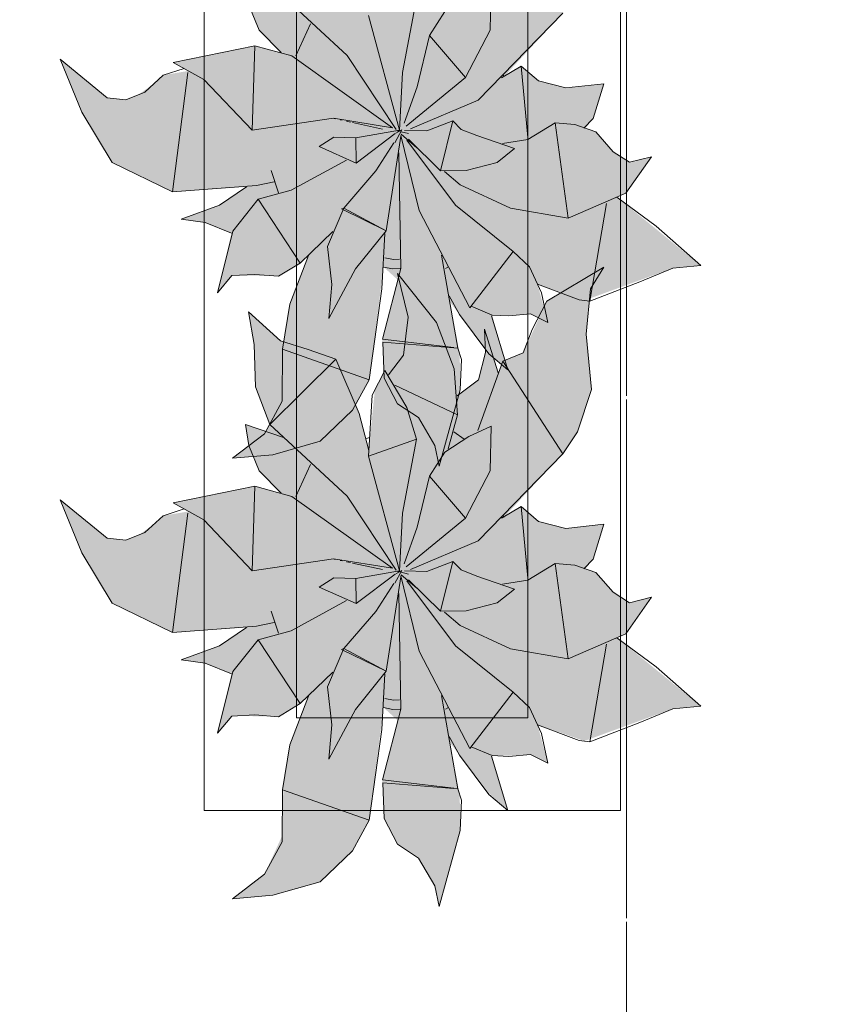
# Model space of a CAD drawing. Header units: millimetres. Extents: x -59761 to 112741, y -57975 to 46221.
# Tile 344 of 421: x 75194 to 76076, y -32406 to -31342. Entities that reach past the tile are written whole.
import ezdxf

# ---------------------------------------------------------------- set-up
doc = ezdxf.new("R2010")
doc.units = ezdxf.units.MM
doc.linetypes.add('короткая штриховая', pattern=[282.222222, 141.111111, -141.111111])
doc.linetypes.add('Штриховая', pattern=[564.444447, 282.222223, -282.222223])
for name, color, linetype in [('Интерьер - Мебель', 7, 'Continuous'), ('Элемент модели - Границы зон', 7, 'Continuous'), ('Элемент Модели - Зона', 7, 'Continuous')]:
    doc.layers.add(name, color=color, linetype=linetype)

msp = doc.modelspace()

# ---------------------------------------------------------------- hatches: boundary and pattern name
at = {"layer": 'Интерьер - Мебель', "linetype": 'Continuous', "lineweight": 0}
for points in [[(75238.13, -31385.09), (75261.57, -31442.34), (75294.14, -31496.65), (75359.54, -31528.51), (75439.45, -31523.13), (75411.7, -31541.88), (75368.65, -31557.97), (75394.53, -31561.61), (75423.13, -31573.24), (75408, -31637.38), (75423.53, -31618.77), (75466.35, -31619.06), (75473.91, -31619.66), (75497.33, -31605.33), (75506.28, -31597.29), (75485.77, -31651.19), (75479.27, -31691.98), (75477.86, -31748.06), (75458.84, -31789.8), (75424.09, -31816.28), (75467.88, -31812.46), (75519.1, -31797.74), (75553.79, -31764.47), (75571.8, -31731.43), (75587.5, -31609.65), (75602.77, -31623.55), (75586.11, -31687.65), (75588.14, -31729.6), (75602.47, -31757.38), (75625.18, -31772.26), (75642.8, -31802.4), (75647.59, -31824.72), (75670.37, -31742.43), (75669.67, -31703.46), (75658.9, -31647), (75697.5, -31698.77), (75721.52, -31720.92), (75704.61, -31661.58), (75734.54, -31661.36), (75746.14, -31660.2), (75764.87, -31669.53), (75753.77, -31628.11), (75804.39, -31645.78), (75900.07, -31610.85), (75930.14, -31608.03), (75839.58, -31534.13), (75849.26, -31530), (75877.02, -31490.43), (75853.19, -31496.36), (75835.42, -31485.02), (75816.9, -31463.69), (75805.58, -31459.65), (75813.82, -31449.34), (75825.24, -31411.59), (75784.39, -31416.17), (75754.88, -31408.59), (75736.09, -31392.46), (75717.35, -31404.24), (75781.01, -31335.45), (75796.82, -31311.64), (75812.09, -31265.85), (75806.29, -31206.35), (75811.06, -31157.11), (75825.56, -31133.71), (75763.76, -31170.57), (75738.12, -31226.51), (75716.28, -31235.21), (75711.32, -31247.9), (75696.33, -31200.71), (75697.54, -31225.88), (75689.98, -31255.57), (75667.06, -31272.94), (75663.69, -31243.55), (75644.57, -31193.44), (75602.53, -31140.46), (75614.1, -31187.87), (75608.92, -31228.73), (75592.6, -31250.11), (75588.8, -31245.4), (75578.02, -31266.15), (75571.39, -31332.01), (75561.1, -31291.77), (75536.02, -31233.36), (75475.97, -31213.41), (75441.32, -31181.92), (75447.54, -31217.41), (75448.96, -31262.97), (75464.72, -31303.93), (75479.22, -31317.68), (75438.22, -31303.9), (75441.71, -31326.65), (75453.08, -31353.67), (75476.93, -31377.92), (75448.34, -31370.53), (75360.18, -31388.57), (75376.79, -31397.73), (75349.19, -31402.32), (75339.3, -31411.45), (75322.96, -31423.19), (75308.88, -31428.87), (75288.9, -31426.76)], [(75238.13, -31861.11), (75261.57, -31918.36), (75294.14, -31972.67), (75359.54, -32004.53), (75439.45, -31999.15), (75411.7, -32017.9), (75368.65, -32033.99), (75394.53, -32037.63), (75423.13, -32049.26), (75408, -32113.4), (75423.53, -32094.79), (75466.35, -32095.08), (75473.91, -32095.68), (75497.33, -32081.36), (75506.28, -32073.31), (75485.77, -32127.21), (75479.27, -32168), (75477.86, -32224.08), (75458.84, -32265.82), (75424.09, -32292.3), (75467.88, -32288.48), (75519.1, -32273.76), (75553.79, -32240.49), (75571.8, -32207.45), (75587.5, -32085.67), (75602.77, -32099.57), (75586.11, -32163.67), (75588.14, -32205.62), (75602.47, -32233.4), (75625.18, -32248.28), (75642.8, -32278.42), (75647.59, -32300.74), (75670.37, -32218.45), (75669.67, -32179.48), (75658.9, -32123.02), (75697.5, -32174.79), (75721.52, -32196.94), (75704.61, -32137.61), (75734.54, -32137.38), (75746.14, -32136.22), (75764.87, -32145.55), (75753.77, -32104.13), (75804.39, -32121.8), (75900.07, -32086.87), (75930.14, -32084.05), (75839.58, -32010.15), (75849.26, -32006.02), (75877.02, -31966.45), (75853.19, -31972.38), (75835.42, -31961.04), (75816.9, -31939.71), (75805.58, -31935.67), (75813.82, -31925.36), (75825.24, -31887.62), (75784.39, -31892.19), (75754.88, -31884.61), (75736.09, -31868.48), (75717.35, -31880.26), (75781.01, -31811.47), (75796.82, -31787.66), (75812.09, -31741.87), (75806.29, -31682.37), (75811.06, -31633.13), (75825.56, -31609.74), (75763.76, -31646.59), (75738.12, -31702.53), (75716.28, -31711.23), (75711.32, -31723.92), (75696.33, -31676.73), (75697.54, -31701.9), (75689.98, -31731.59), (75667.06, -31748.96), (75663.69, -31719.57), (75644.57, -31669.46), (75602.53, -31616.48), (75614.1, -31663.9), (75608.92, -31704.75), (75592.6, -31726.13), (75588.8, -31721.43), (75578.02, -31742.17), (75571.39, -31808.04), (75561.1, -31767.8), (75536.02, -31709.38), (75475.97, -31689.43), (75441.32, -31657.94), (75447.54, -31693.43), (75448.96, -31738.99), (75464.72, -31779.95), (75479.22, -31793.7), (75438.22, -31779.93), (75441.71, -31802.67), (75453.08, -31829.69), (75476.93, -31853.94), (75448.34, -31846.55), (75360.18, -31864.59), (75376.79, -31873.75), (75349.19, -31878.34), (75339.3, -31887.47), (75322.96, -31899.21), (75308.88, -31904.9), (75288.9, -31902.78)]]:
    msp.add_hatch(color=255, dxfattribs=at).paths.add_polyline_path(points)

# ---------------------------------------------------------------- linework, layer by layer
at = {"layer": 'Интерьер - Мебель', "color": 7, "linetype": 'Continuous', "lineweight": 5}
for p, q in [((75393.46, -30696.86), (75393.46, -32196.86)), ((75843.46, -32196.86), (75843.46, -30696.86)), ((75493.46, -30796.86), (75493.46, -32096.86)), ((75743.46, -32096.86), (75743.46, -30796.86)), ((75493.46, -32096.86), (75743.46, -32096.86)), ((75393.46, -32196.86), (75843.46, -32196.86))]:
    msp.add_line(p, q, dxfattribs=at)
at = {"layer": 'Интерьер - Мебель', "color": 7, "linetype": 'Continuous', "lineweight": 15}
for p, q in [((75464.72, -31303.93), (75548.21, -31381.12)), ((75464.72, -31303.93), (75548.21, -31381.12)), ((75702.68, -31353.75), (75703.53, -31305.76)), ((75702.68, -31353.75), (75703.53, -31305.76)), ((75441.71, -31326.65), (75453.08, -31353.67)), ((75441.71, -31326.65), (75453.08, -31353.67)), ((75607.92, -31399.47), (75622.87, -31319.69)), ((75607.92, -31399.47), (75622.87, -31319.69)), ((75571.03, -31338.01), (75604.65, -31461.87)), ((75571.03, -31338.01), (75604.65, -31461.87)), ((75636.98, -31359.47), (75653.75, -31333.65)), ((75636.98, -31359.47), (75653.75, -31333.65)), ((75689.66, -31429.5), (75781.02, -31335.45)), ((75689.66, -31429.5), (75781.02, -31335.45)), ((75492.59, -31381.61), (75508.55, -31346.83)), ((75492.59, -31381.61), (75508.55, -31346.83)), ((75453.08, -31353.67), (75476.93, -31377.92)), ((75453.08, -31353.67), (75476.93, -31377.92)), ((75623.76, -31414.84), (75636.98, -31359.47)), ((75623.76, -31414.84), (75636.98, -31359.47)), ((75636.98, -31359.47), (75676.01, -31404.9)), ((75636.98, -31359.47), (75676.01, -31404.9)), ((75676.01, -31404.9), (75702.68, -31353.75)), ((75676.01, -31404.9), (75702.68, -31353.75)), ((75360.18, -31388.57), (75448.34, -31370.53)), ((75360.18, -31388.57), (75448.34, -31370.53)), ((75445.6, -31461.73), (75448.33, -31370.53)), ((75445.6, -31461.73), (75448.33, -31370.53)), ((75448.34, -31370.53), (75488.35, -31381.56)), ((75448.34, -31370.53), (75488.35, -31381.56)), ((75488.35, -31381.56), (75597.03, -31459.19)), ((75488.35, -31381.56), (75597.03, -31459.19)), ((75548.21, -31381.12), (75600.96, -31461.18)), ((75548.21, -31381.12), (75600.96, -31461.18)), ((75238.13, -31385.09), (75261.57, -31442.34)), ((75238.13, -31385.09), (75288.9, -31426.76)), ((75238.13, -31385.09), (75261.57, -31442.34)), ((75238.13, -31385.09), (75288.9, -31426.76)), ((75360.18, -31388.57), (75393.4, -31406.89)), ((75360.18, -31388.57), (75393.4, -31406.89)), ((75714.73, -31405.08), (75736.09, -31392.46)), ((75714.73, -31405.08), (75736.09, -31392.46)), ((75736.09, -31392.46), (75743.36, -31469.66)), ((75736.09, -31392.46), (75754.88, -31408.59)), ((75736.09, -31392.46), (75743.36, -31469.66)), ((75736.09, -31392.46), (75754.88, -31408.59)), ((75329.41, -31420.59), (75349.19, -31402.32)), ((75329.41, -31420.59), (75349.19, -31402.32)), ((75349.19, -31402.32), (75371.98, -31395.01)), ((75349.19, -31402.32), (75371.98, -31395.01)), ((75359.54, -31528.51), (75375.83, -31399.52)), ((75359.54, -31528.51), (75375.83, -31399.52)), ((75604.65, -31461.87), (75607.92, -31399.47)), ((75604.65, -31461.87), (75607.92, -31399.47)), ((75716.49, -31401.44), (75717.35, -31404.24)), ((75716.49, -31401.44), (75717.35, -31404.24)), ((75393.4, -31406.89), (75445.6, -31461.73)), ((75393.4, -31406.89), (75445.6, -31461.73)), ((75609.74, -31454.37), (75623.76, -31414.84)), ((75609.74, -31454.37), (75623.76, -31414.84)), ((75611.84, -31457.64), (75676.01, -31404.9)), ((75611.84, -31457.64), (75676.01, -31404.9)), ((75754.88, -31408.59), (75784.39, -31416.17)), ((75754.88, -31408.59), (75784.39, -31416.17)), ((75784.39, -31416.17), (75825.24, -31411.59)), ((75784.39, -31416.17), (75825.24, -31411.59)), ((75813.82, -31449.34), (75825.24, -31411.59)), ((75813.82, -31449.34), (75825.24, -31411.59)), ((75308.88, -31428.87), (75329.41, -31420.59)), ((75308.88, -31428.87), (75329.41, -31420.59)), ((75288.9, -31426.76), (75308.88, -31428.87)), ((75288.9, -31426.76), (75308.88, -31428.87)), ((75616.52, -31460.34), (75689.66, -31429.5)), ((75616.52, -31460.34), (75689.66, -31429.5)), ((75261.57, -31442.34), (75294.14, -31496.65)), ((75261.57, -31442.34), (75294.14, -31496.65)), ((75445.6, -31461.73), (75533.47, -31448.9)), ((75445.6, -31461.73), (75533.47, -31448.9)), ((75533.47, -31448.9), (75597.03, -31459.19)), ((75533.47, -31448.9), (75597.03, -31459.19)), ((75533.91, -31449.17), (75535.03, -31449.41)), ((75533.91, -31449.17), (75535.03, -31449.41)), ((75540.61, -31450.63), (75542.84, -31451.12)), ((75540.61, -31450.63), (75542.84, -31451.12)), ((75547.3, -31452.09), (75551.77, -31453.06)), ((75547.3, -31452.09), (75551.77, -31453.06)), ((75554, -31453.55), (75586.32, -31460.6)), ((75554, -31453.55), (75586.32, -31460.6)), ((75634.03, -31462.67), (75662.39, -31451.87)), ((75634.03, -31462.67), (75662.39, -31451.87)), ((75648.83, -31505.64), (75662.39, -31451.87)), ((75648.83, -31505.64), (75662.39, -31451.87)), ((75662.39, -31451.87), (75671.3, -31460.94)), ((75662.39, -31451.87), (75671.3, -31460.94)), ((75743.38, -31471.92), (75772.97, -31453.91)), ((75743.38, -31471.92), (75772.97, -31453.91)), ((75772.97, -31453.91), (75786.71, -31556.87)), ((75772.97, -31453.91), (75794.25, -31455.61)), ((75772.97, -31453.91), (75786.71, -31556.87)), ((75772.97, -31453.91), (75794.25, -31455.61)), ((75794.25, -31455.61), (75816.9, -31463.69)), ((75794.25, -31455.61), (75816.9, -31463.69)), ((75803.89, -31459.59), (75813.82, -31449.34)), ((75803.89, -31459.59), (75813.82, -31449.34)), ((75557.56, -31470.15), (75604.65, -31461.87)), ((75557.56, -31470.15), (75604.65, -31461.87)), ((75557.81, -31497.33), (75600.09, -31465.32)), ((75557.81, -31497.33), (75600.09, -31465.32)), ((75590.23, -31570.44), (75606.15, -31468.41)), ((75590.23, -31570.44), (75606.15, -31468.41)), ((75599.78, -31475.31), (75607.23, -31461.42)), ((75599.78, -31475.31), (75607.23, -31461.42)), ((75600.63, -31465.01), (75607.23, -31461.42)), ((75600.63, -31465.01), (75607.23, -31461.42)), ((75601.78, -31462.37), (75604.04, -31462.92)), ((75601.78, -31462.37), (75604.04, -31462.92)), ((75603.51, -31462.73), (75604.65, -31461.86)), ((75603.51, -31462.73), (75604.65, -31461.86)), ((75606.02, -31467.46), (75626.01, -31548.74)), ((75606.02, -31467.46), (75626.01, -31548.74)), ((75606.3, -31463.46), (75614.22, -31465.38)), ((75606.3, -31463.46), (75614.22, -31465.38)), ((75606.3, -31466.24), (75623.2, -31480.7)), ((75606.3, -31466.24), (75623.2, -31480.7)), ((75610.07, -31462.01), (75634.03, -31462.67)), ((75610.07, -31462.01), (75634.03, -31462.67)), ((75671.3, -31460.94), (75688.05, -31467.51)), ((75671.3, -31460.94), (75688.05, -31467.51)), ((75688.05, -31467.51), (75728.75, -31481.72)), ((75688.05, -31467.51), (75728.75, -31481.72)), ((75816.9, -31463.69), (75835.42, -31485.02)), ((75816.9, -31463.69), (75835.42, -31485.02)), ((75517.74, -31479.5), (75533.67, -31469.28)), ((75517.74, -31479.5), (75533.67, -31469.28)), ((75533.67, -31469.28), (75557.56, -31470.15)), ((75533.67, -31469.28), (75557.56, -31470.15)), ((75557.56, -31470.15), (75557.81, -31497.33)), ((75557.56, -31470.15), (75557.81, -31497.33)), ((75579.15, -31505.83), (75598.35, -31475.47)), ((75579.15, -31505.83), (75598.35, -31475.47)), ((75612.7, -31472.65), (75665.21, -31542.99)), ((75612.7, -31472.65), (75665.21, -31542.99)), ((75614.4, -31471.53), (75648.83, -31505.64)), ((75614.4, -31471.53), (75648.83, -31505.64)), ((75715.84, -31476.21), (75743.38, -31471.92)), ((75715.84, -31476.21), (75743.38, -31471.92)), ((75517.74, -31479.5), (75557.81, -31497.33)), ((75517.74, -31479.5), (75557.81, -31497.33)), ((75603.85, -31486.25), (75605.98, -31611.18)), ((75603.85, -31486.25), (75605.98, -31611.18)), ((75710.13, -31496.57), (75728.75, -31481.72)), ((75710.13, -31496.57), (75728.75, -31481.72)), ((75835.42, -31485.02), (75853.19, -31496.36)), ((75835.42, -31485.02), (75853.19, -31496.36)), ((75294.14, -31496.65), (75359.54, -31528.51)), ((75294.14, -31496.65), (75359.54, -31528.51)), ((75487.43, -31526.71), (75547.3, -31494.08)), ((75487.43, -31526.71), (75547.3, -31494.08)), ((75676.63, -31505.25), (75710.13, -31496.57)), ((75676.63, -31505.25), (75710.13, -31496.57)), ((75849.26, -31530), (75877.02, -31490.43)), ((75849.26, -31530), (75877.02, -31490.43)), ((75853.19, -31496.36), (75877.02, -31490.43)), ((75853.19, -31496.36), (75877.02, -31490.43)), ((75465.84, -31505.49), (75474.05, -31529.33)), ((75465.84, -31505.49), (75474.05, -31529.33)), ((75544.53, -31545.89), (75579.15, -31505.83)), ((75544.53, -31545.89), (75579.15, -31505.83)), ((75648.83, -31505.64), (75676.63, -31505.25)), ((75648.83, -31505.64), (75676.63, -31505.25)), ((75653.34, -31506.48), (75670.23, -31520.94)), ((75653.34, -31506.48), (75670.23, -31520.94)), ((75359.54, -31528.51), (75450.09, -31521.64)), ((75359.54, -31528.51), (75450.09, -31521.64)), ((75450.09, -31521.64), (75469.13, -31517.71)), ((75450.09, -31521.64), (75469.13, -31517.71)), ((75670.23, -31520.93), (75724.45, -31546.16)), ((75670.23, -31520.93), (75724.45, -31546.16)), ((75410.06, -31543), (75439.45, -31523.13)), ((75410.06, -31543), (75439.45, -31523.13)), ((75451.86, -31536.41), (75487.43, -31526.71)), ((75451.86, -31536.41), (75487.43, -31526.71)), ((75786.71, -31556.87), (75849.26, -31530)), ((75786.71, -31556.87), (75849.26, -31530)), ((75424.39, -31570.78), (75451.86, -31536.41)), ((75424.39, -31570.78), (75451.86, -31536.41)), ((75451.86, -31536.41), (75497.33, -31605.34)), ((75451.86, -31536.41), (75497.33, -31605.34)), ((75810.12, -31646.5), (75828.23, -31541.17)), ((75810.12, -31646.5), (75828.23, -31541.17)), ((75839.58, -31534.13), (75881.98, -31565.52)), ((75839.58, -31534.13), (75881.98, -31565.52)), ((75368.65, -31557.97), (75410.06, -31543)), ((75368.65, -31557.97), (75410.06, -31543)), ((75526.93, -31587.33), (75544.53, -31545.89)), ((75526.93, -31587.33), (75544.53, -31545.89)), ((75541.92, -31546.73), (75544.53, -31545.89)), ((75541.92, -31546.73), (75544.53, -31545.89)), ((75541.92, -31546.73), (75590.23, -31570.44)), ((75541.92, -31546.73), (75590.23, -31570.44)), ((75544.53, -31545.89), (75590.23, -31570.44)), ((75544.53, -31545.89), (75590.23, -31570.44)), ((75626.01, -31548.74), (75680.65, -31653.93)), ((75626.01, -31548.74), (75680.65, -31653.93)), ((75665.21, -31542.99), (75727.51, -31592.89)), ((75665.21, -31542.99), (75727.51, -31592.89)), ((75724.45, -31546.16), (75786.71, -31556.87)), ((75724.45, -31546.16), (75786.71, -31556.87)), ((75368.65, -31557.97), (75394.53, -31561.61)), ((75368.65, -31557.97), (75394.53, -31561.61)), ((75394.53, -31561.61), (75423.13, -31573.24)), ((75394.53, -31561.61), (75423.13, -31573.24)), ((75408, -31637.38), (75424.39, -31570.78)), ((75408, -31637.38), (75424.39, -31570.78)), ((75497.33, -31605.34), (75532.79, -31571.45)), ((75497.33, -31605.34), (75532.79, -31571.45)), ((75557.26, -31611.69), (75590.23, -31570.44)), ((75557.26, -31611.69), (75590.23, -31570.44)), ((75585.59, -31633.28), (75588.8, -31573.27)), ((75585.59, -31633.28), (75588.8, -31573.27)), ((75881.98, -31565.52), (75930.14, -31608.02)), ((75881.98, -31565.52), (75930.14, -31608.02)), ((75526.93, -31587.33), (75531.57, -31628.44)), ((75526.93, -31587.33), (75531.57, -31628.44)), ((75680.65, -31653.93), (75727.51, -31592.89)), ((75680.65, -31653.93), (75727.51, -31592.89)), ((75727.51, -31592.89), (75745, -31609.44)), ((75727.51, -31592.89), (75745, -31609.44)), ((75473.91, -31619.66), (75497.33, -31605.34)), ((75473.91, -31619.66), (75497.33, -31605.34)), ((75485.98, -31649.88), (75506.28, -31597.29)), ((75485.98, -31649.88), (75506.28, -31597.29)), ((75588.77, -31599.77), (75598.04, -31601.63)), ((75588.77, -31599.77), (75598.04, -31601.63)), ((75598.04, -31601.63), (75604.58, -31601.26)), ((75598.04, -31601.63), (75604.58, -31601.26)), ((75650.16, -31596.71), (75667.65, -31697.29)), ((75650.16, -31596.71), (75667.65, -31697.29)), ((75528.32, -31665.27), (75557.26, -31611.69)), ((75528.32, -31665.27), (75557.26, -31611.69)), ((75586.1, -31687.65), (75605.98, -31611.18)), ((75586.1, -31687.65), (75605.98, -31611.18)), ((75587.5, -31609.65), (75597.57, -31611.66)), ((75587.5, -31609.65), (75597.57, -31611.66)), ((75597.57, -31611.66), (75605.37, -31611.22)), ((75597.57, -31611.66), (75605.37, -31611.22)), ((75602.53, -31616.48), (75614.1, -31663.9)), ((75602.53, -31616.48), (75644.57, -31669.46)), ((75602.53, -31616.48), (75614.1, -31663.9)), ((75602.53, -31616.48), (75644.57, -31669.46)), ((75654.47, -31611.41), (75656.73, -31609.93)), ((75654.47, -31611.41), (75656.73, -31609.93)), ((75745, -31609.44), (75758.03, -31637.64)), ((75745, -31609.44), (75758.03, -31637.64)), ((75763.76, -31646.59), (75825.56, -31609.74)), ((75763.76, -31646.59), (75825.56, -31609.74)), ((75811.06, -31633.13), (75825.56, -31609.74)), ((75811.06, -31633.13), (75825.56, -31609.74)), ((75864.23, -31625.75), (75900.07, -31610.85)), ((75864.23, -31625.75), (75900.07, -31610.85)), ((75900.07, -31610.85), (75930.14, -31608.02)), ((75900.07, -31610.85), (75930.14, -31608.02)), ((75408, -31637.38), (75423.53, -31618.77)), ((75408, -31637.38), (75423.53, -31618.77)), ((75423.53, -31618.77), (75448.38, -31617.62)), ((75423.53, -31618.77), (75448.38, -31617.62)), ((75448.38, -31617.62), (75473.91, -31619.66)), ((75448.38, -31617.62), (75473.91, -31619.66)), ((75810.12, -31646.5), (75864.23, -31625.75)), ((75810.12, -31646.5), (75864.23, -31625.75)), ((75528.32, -31665.27), (75531.57, -31628.44)), ((75528.32, -31665.27), (75531.57, -31628.44)), ((75571.8, -31731.43), (75585.59, -31633.28)), ((75571.8, -31731.43), (75585.59, -31633.28)), ((75753.77, -31628.11), (75798.66, -31645.07)), ((75753.77, -31628.11), (75798.66, -31645.07)), ((75758.03, -31637.64), (75764.87, -31669.53)), ((75758.03, -31637.64), (75764.87, -31669.53)), ((75806.29, -31682.38), (75811.06, -31633.13)), ((75806.29, -31682.38), (75811.06, -31633.13)), ((75658.22, -31640.89), (75669.6, -31660.88)), ((75658.22, -31640.89), (75669.6, -31660.88)), ((75748.02, -31677.2), (75763.76, -31646.59)), ((75748.02, -31677.2), (75763.76, -31646.59)), ((75798.66, -31645.07), (75810.12, -31646.5)), ((75798.66, -31645.07), (75810.12, -31646.5)), ((75441.32, -31657.94), (75447.54, -31693.43)), ((75441.32, -31657.94), (75475.97, -31689.43)), ((75441.32, -31657.94), (75447.54, -31693.43)), ((75441.32, -31657.94), (75475.97, -31689.43)), ((75478.26, -31698.36), (75485.98, -31649.88)), ((75478.26, -31698.36), (75485.98, -31649.88)), ((75682.22, -31651.89), (75704.61, -31661.58)), ((75682.22, -31651.89), (75704.61, -31661.58)), ((75608.92, -31704.75), (75614.1, -31663.9)), ((75608.92, -31704.75), (75614.1, -31663.9)), ((75644.57, -31669.46), (75663.69, -31719.57)), ((75644.57, -31669.46), (75663.69, -31719.57)), ((75669.6, -31660.88), (75701.07, -31703.62)), ((75669.6, -31660.88), (75701.07, -31703.62)), ((75703.97, -31662.25), (75721.52, -31720.92)), ((75703.97, -31662.25), (75721.52, -31720.92)), ((75704.61, -31661.58), (75722.93, -31662.53)), ((75704.61, -31661.58), (75722.93, -31662.53)), ((75722.93, -31662.53), (75746.14, -31660.2)), ((75722.93, -31662.53), (75746.14, -31660.2)), ((75746.14, -31660.2), (75764.87, -31669.53)), ((75746.14, -31660.2), (75764.87, -31669.53)), ((75696.33, -31676.73), (75697.54, -31701.9)), ((75696.33, -31676.73), (75711.32, -31723.92)), ((75696.33, -31676.73), (75697.54, -31701.9)), ((75696.33, -31676.73), (75711.32, -31723.92)), ((75738.12, -31702.53), (75748.02, -31677.2)), ((75738.12, -31702.53), (75748.02, -31677.2)), ((75475.97, -31689.43), (75505.82, -31698.61)), ((75475.97, -31689.43), (75505.82, -31698.61)), ((75586.1, -31687.65), (75663.25, -31696.77)), ((75586.1, -31687.65), (75663.25, -31696.77)), ((75586.79, -31690.83), (75588.14, -31729.6)), ((75586.79, -31690.83), (75667.65, -31697.29)), ((75586.79, -31690.83), (75588.14, -31729.6)), ((75586.79, -31690.83), (75667.65, -31697.29)), ((75806.29, -31682.38), (75812.09, -31741.87)), ((75806.29, -31682.38), (75812.09, -31741.87)), ((75447.54, -31693.43), (75448.96, -31738.99)), ((75447.54, -31693.43), (75448.96, -31738.99)), ((75477.81, -31754.75), (75478.26, -31698.36)), ((75477.81, -31754.75), (75478.26, -31698.36)), ((75478.26, -31698.36), (75571.8, -31731.43)), ((75478.26, -31698.36), (75571.8, -31731.43)), ((75505.82, -31698.61), (75536.02, -31709.38)), ((75505.82, -31698.61), (75536.02, -31709.38)), ((75667.65, -31697.29), (75671.69, -31709.63)), ((75667.65, -31697.29), (75671.69, -31709.63)), ((75689.98, -31731.59), (75697.54, -31701.9)), ((75689.98, -31731.59), (75697.54, -31701.9)), ((75716.28, -31711.23), (75738.12, -31702.53)), ((75716.28, -31711.23), (75738.12, -31702.53)), ((75464.72, -31779.95), (75536.02, -31709.38)), ((75464.72, -31779.95), (75536.02, -31709.38)), ((75536.02, -31709.38), (75561.1, -31767.8)), ((75536.02, -31709.38), (75561.1, -31767.8)), ((75592.6, -31726.13), (75608.92, -31704.75)), ((75592.6, -31726.13), (75608.92, -31704.75)), ((75670.37, -31742.43), (75671.69, -31709.63)), ((75670.37, -31742.43), (75671.69, -31709.63)), ((75689.43, -31786.21), (75716.28, -31711.23)), ((75689.43, -31786.21), (75716.28, -31711.23)), ((75701.07, -31703.62), (75721.52, -31720.92)), ((75701.07, -31703.62), (75721.52, -31720.92)), ((75716.28, -31711.23), (75781.01, -31811.47)), ((75716.28, -31711.23), (75781.01, -31811.47)), ((75574.98, -31748.01), (75588.8, -31721.43)), ((75574.98, -31748.01), (75588.8, -31721.43)), ((75588.8, -31721.43), (75612.73, -31761.47)), ((75588.8, -31721.43), (75612.73, -31761.47)), ((75663.69, -31719.57), (75667.44, -31769.49)), ((75663.69, -31719.57), (75667.44, -31769.49)), ((75553.79, -31764.47), (75571.8, -31731.43)), ((75553.79, -31764.47), (75571.8, -31731.43)), ((75588.14, -31729.6), (75602.47, -31757.38)), ((75588.14, -31729.6), (75602.47, -31757.38)), ((75667.06, -31748.96), (75689.98, -31731.59)), ((75667.06, -31748.96), (75689.98, -31731.59)), ((75448.96, -31738.99), (75464.72, -31779.95)), ((75448.96, -31738.99), (75464.72, -31779.95)), ((75599.54, -31737.2), (75667.44, -31769.49)), ((75599.54, -31737.2), (75667.44, -31769.49)), ((75647.59, -31824.72), (75670.37, -31742.43)), ((75647.59, -31824.72), (75670.37, -31742.43)), ((75796.82, -31787.66), (75812.09, -31741.87)), ((75796.82, -31787.66), (75812.09, -31741.87)), ((75458.84, -31789.8), (75477.81, -31754.75)), ((75458.84, -31789.8), (75477.81, -31754.75)), ((75571.03, -31814.04), (75574.98, -31748.01)), ((75571.03, -31814.04), (75574.98, -31748.01)), ((75519.1, -31797.74), (75553.79, -31764.47)), ((75519.1, -31797.74), (75553.79, -31764.47)), ((75602.47, -31757.38), (75625.18, -31772.26)), ((75602.47, -31757.38), (75625.18, -31772.26)), ((75612.73, -31761.47), (75622.87, -31795.71)), ((75612.73, -31761.47), (75622.87, -31795.71)), ((75561.1, -31767.8), (75571.38, -31808.01)), ((75561.1, -31767.8), (75571.38, -31808.01)), ((75625.18, -31772.26), (75642.8, -31802.4)), ((75625.18, -31772.26), (75642.8, -31802.4)), ((75657.26, -31806.14), (75667.44, -31769.49)), ((75657.26, -31806.14), (75667.44, -31769.49)), ((75438.22, -31779.93), (75441.71, -31802.67)), ((75438.22, -31779.93), (75479.22, -31793.7)), ((75438.22, -31779.93), (75441.71, -31802.67)), ((75438.22, -31779.93), (75479.22, -31793.7)), ((75464.72, -31779.95), (75548.21, -31857.14)), ((75464.72, -31779.95), (75548.21, -31857.14)), ((75679.43, -31792.92), (75703.53, -31781.78)), ((75679.43, -31792.92), (75703.53, -31781.78)), ((75702.68, -31829.77), (75703.53, -31781.78)), ((75702.68, -31829.77), (75703.53, -31781.78)), ((75424.09, -31816.27), (75458.84, -31789.8)), ((75424.09, -31816.27), (75458.84, -31789.8)), ((75467.88, -31812.46), (75519.1, -31797.74)), ((75467.88, -31812.46), (75519.1, -31797.74)), ((75567.79, -31795.43), (75572.15, -31794.03)), ((75567.79, -31795.43), (75572.15, -31794.03)), ((75571.03, -31814.04), (75622.87, -31795.71)), ((75571.03, -31814.04), (75622.87, -31795.71)), ((75607.92, -31875.49), (75622.87, -31795.71)), ((75607.92, -31875.49), (75622.87, -31795.71)), ((75653.75, -31809.67), (75679.43, -31792.92)), ((75653.75, -31809.67), (75679.43, -31792.92)), ((75663.38, -31787.85), (75674.55, -31795.59)), ((75663.38, -31787.85), (75674.55, -31795.59)), ((75781.02, -31811.47), (75796.82, -31787.66)), ((75781.02, -31811.47), (75796.82, -31787.66)), ((75441.71, -31802.67), (75453.08, -31829.69)), ((75441.71, -31802.67), (75453.08, -31829.69)), ((75642.8, -31802.4), (75647.59, -31824.72)), ((75642.8, -31802.4), (75647.59, -31824.72)), ((75424.09, -31816.27), (75467.88, -31812.46)), ((75424.09, -31816.27), (75467.88, -31812.46)), ((75571.03, -31814.04), (75604.65, -31937.89)), ((75571.03, -31814.04), (75604.65, -31937.89)), ((75636.98, -31835.49), (75653.75, -31809.67)), ((75636.98, -31835.49), (75653.75, -31809.67)), ((75689.66, -31905.52), (75781.02, -31811.47)), ((75689.66, -31905.52), (75781.02, -31811.47)), ((75453.08, -31829.69), (75476.93, -31853.95)), ((75453.08, -31829.69), (75476.93, -31853.95)), ((75492.59, -31857.63), (75508.55, -31822.86)), ((75492.59, -31857.63), (75508.55, -31822.86)), ((75676.01, -31880.92), (75702.68, -31829.77)), ((75676.01, -31880.92), (75702.68, -31829.77)), ((75623.76, -31890.86), (75636.98, -31835.49)), ((75623.76, -31890.86), (75636.98, -31835.49)), ((75636.98, -31835.49), (75676.01, -31880.92)), ((75636.98, -31835.49), (75676.01, -31880.92)), ((75360.18, -31864.59), (75448.34, -31846.55)), ((75360.18, -31864.59), (75448.34, -31846.55)), ((75445.6, -31937.75), (75448.33, -31846.55)), ((75445.6, -31937.75), (75448.33, -31846.55)), ((75448.34, -31846.55), (75488.35, -31857.58)), ((75448.34, -31846.55), (75488.35, -31857.58)), ((75238.13, -31861.11), (75261.57, -31918.36)), ((75238.13, -31861.11), (75288.9, -31902.78)), ((75238.13, -31861.11), (75261.57, -31918.36)), ((75238.13, -31861.11), (75288.9, -31902.78)), ((75488.35, -31857.58), (75597.03, -31935.21)), ((75488.35, -31857.58), (75597.03, -31935.21)), ((75548.21, -31857.14), (75600.96, -31937.2)), ((75548.21, -31857.14), (75600.96, -31937.2)), ((75349.19, -31878.34), (75371.98, -31871.03)), ((75349.19, -31878.34), (75371.98, -31871.03)), ((75360.18, -31864.59), (75393.4, -31882.91)), ((75360.18, -31864.59), (75393.4, -31882.91)), ((75714.73, -31881.11), (75736.09, -31868.48)), ((75714.73, -31881.11), (75736.09, -31868.48)), ((75736.09, -31868.48), (75743.36, -31945.68)), ((75736.09, -31868.48), (75754.88, -31884.61)), ((75736.09, -31868.48), (75743.36, -31945.68)), ((75736.09, -31868.48), (75754.88, -31884.61)), ((75329.41, -31896.61), (75349.19, -31878.34)), ((75329.41, -31896.61), (75349.19, -31878.34)), ((75359.54, -32004.53), (75375.83, -31875.54)), ((75359.54, -32004.53), (75375.83, -31875.54)), ((75393.4, -31882.91), (75445.6, -31937.75)), ((75393.4, -31882.91), (75445.6, -31937.75)), ((75604.65, -31937.89), (75607.92, -31875.49)), ((75604.65, -31937.89), (75607.92, -31875.49)), ((75611.84, -31933.66), (75676.01, -31880.92)), ((75611.84, -31933.66), (75676.01, -31880.92)), ((75716.49, -31877.46), (75717.35, -31880.26)), ((75716.49, -31877.46), (75717.35, -31880.26)), ((75609.74, -31930.39), (75623.76, -31890.86)), ((75609.74, -31930.39), (75623.76, -31890.86)), ((75754.88, -31884.61), (75784.39, -31892.19)), ((75754.88, -31884.61), (75784.39, -31892.19)), ((75784.39, -31892.19), (75825.24, -31887.62)), ((75784.39, -31892.19), (75825.24, -31887.62)), ((75813.82, -31925.36), (75825.24, -31887.62)), ((75813.82, -31925.36), (75825.24, -31887.62)), ((75288.9, -31902.78), (75308.88, -31904.9)), ((75288.9, -31902.78), (75308.88, -31904.9)), ((75308.88, -31904.9), (75329.41, -31896.61)), ((75308.88, -31904.9), (75329.41, -31896.61)), ((75616.52, -31936.36), (75689.66, -31905.52)), ((75616.52, -31936.36), (75689.66, -31905.52)), ((75261.57, -31918.36), (75294.14, -31972.67)), ((75261.57, -31918.36), (75294.14, -31972.67)), ((75445.6, -31937.75), (75533.47, -31924.92)), ((75445.6, -31937.75), (75533.47, -31924.92)), ((75533.47, -31924.92), (75597.03, -31935.21)), ((75533.47, -31924.92), (75597.03, -31935.21)), ((75533.91, -31925.19), (75535.03, -31925.43)), ((75533.91, -31925.19), (75535.03, -31925.43)), ((75803.89, -31935.61), (75813.82, -31925.36)), ((75803.89, -31935.61), (75813.82, -31925.36)), ((75540.61, -31926.65), (75542.84, -31927.14)), ((75540.61, -31926.65), (75542.84, -31927.14)), ((75547.3, -31928.11), (75551.77, -31929.08)), ((75547.3, -31928.11), (75551.77, -31929.08)), ((75554, -31929.57), (75586.32, -31936.62)), ((75554, -31929.57), (75586.32, -31936.62)), ((75634.03, -31938.69), (75662.39, -31927.9)), ((75634.03, -31938.69), (75662.39, -31927.9)), ((75648.83, -31981.66), (75662.39, -31927.9)), ((75648.83, -31981.66), (75662.39, -31927.9)), ((75662.39, -31927.9), (75671.3, -31936.97)), ((75662.39, -31927.9), (75671.3, -31936.97)), ((75743.38, -31947.94), (75772.97, -31929.93)), ((75743.38, -31947.94), (75772.97, -31929.93)), ((75772.97, -31929.93), (75786.71, -32032.89)), ((75772.97, -31929.93), (75794.25, -31931.63)), ((75772.97, -31929.93), (75786.71, -32032.89)), ((75772.97, -31929.93), (75794.25, -31931.63)), ((75794.25, -31931.63), (75816.9, -31939.71)), ((75794.25, -31931.63), (75816.9, -31939.71)), ((75517.74, -31955.53), (75533.67, -31945.3)), ((75517.74, -31955.53), (75533.67, -31945.3)), ((75533.67, -31945.3), (75557.56, -31946.17)), ((75533.67, -31945.3), (75557.56, -31946.17)), ((75557.56, -31946.17), (75604.65, -31937.89)), ((75557.56, -31946.17), (75604.65, -31937.89)), ((75557.56, -31946.17), (75557.81, -31973.35)), ((75557.56, -31946.17), (75557.81, -31973.35)), ((75557.81, -31973.35), (75600.09, -31941.34)), ((75557.81, -31973.35), (75600.09, -31941.34)), ((75590.23, -32046.46), (75606.15, -31944.43)), ((75590.23, -32046.46), (75606.15, -31944.43)), ((75599.78, -31951.33), (75607.23, -31937.44)), ((75599.78, -31951.33), (75607.23, -31937.44)), ((75600.63, -31941.04), (75607.23, -31937.44)), ((75600.63, -31941.04), (75607.23, -31937.44)), ((75601.78, -31938.39), (75604.04, -31938.94)), ((75601.78, -31938.39), (75604.04, -31938.94)), ((75603.51, -31938.75), (75604.65, -31937.89)), ((75603.51, -31938.75), (75604.65, -31937.89)), ((75606.02, -31943.48), (75626.01, -32024.77)), ((75606.02, -31943.48), (75626.01, -32024.77)), ((75606.3, -31939.48), (75614.22, -31941.4)), ((75606.3, -31939.48), (75614.22, -31941.4)), ((75606.3, -31942.26), (75623.2, -31956.72)), ((75606.3, -31942.26), (75623.2, -31956.72)), ((75610.07, -31938.04), (75634.03, -31938.69)), ((75610.07, -31938.04), (75634.03, -31938.69)), ((75671.3, -31936.97), (75688.05, -31943.53)), ((75671.3, -31936.97), (75688.05, -31943.53)), ((75688.05, -31943.53), (75728.75, -31957.75)), ((75688.05, -31943.53), (75728.75, -31957.75)), ((75816.9, -31939.71), (75835.42, -31961.04)), ((75816.9, -31939.71), (75835.42, -31961.04)), ((75517.74, -31955.53), (75557.81, -31973.35)), ((75517.74, -31955.53), (75557.81, -31973.35)), ((75579.15, -31981.85), (75598.35, -31951.49)), ((75579.15, -31981.85), (75598.35, -31951.49)), ((75612.7, -31948.67), (75665.21, -32019.01)), ((75612.7, -31948.67), (75665.21, -32019.01)), ((75614.4, -31947.55), (75648.83, -31981.66)), ((75614.4, -31947.55), (75648.83, -31981.66)), ((75710.13, -31972.59), (75728.75, -31957.75)), ((75710.13, -31972.59), (75728.75, -31957.75)), ((75715.84, -31952.23), (75743.38, -31947.94)), ((75715.84, -31952.23), (75743.38, -31947.94)), ((75603.85, -31962.27), (75605.98, -32087.2)), ((75603.85, -31962.27), (75605.98, -32087.2)), ((75835.42, -31961.04), (75853.19, -31972.38)), ((75835.42, -31961.04), (75853.19, -31972.38)), ((75849.26, -32006.02), (75877.02, -31966.45)), ((75849.26, -32006.02), (75877.02, -31966.45)), ((75853.19, -31972.38), (75877.02, -31966.45)), ((75853.19, -31972.38), (75877.02, -31966.45)), ((75294.14, -31972.67), (75359.54, -32004.53)), ((75294.14, -31972.67), (75359.54, -32004.53)), ((75487.43, -32002.73), (75547.3, -31970.1)), ((75487.43, -32002.73), (75547.3, -31970.1)), ((75676.63, -31981.27), (75710.13, -31972.59)), ((75676.63, -31981.27), (75710.13, -31972.59)), ((75465.84, -31981.51), (75474.05, -32005.35)), ((75465.84, -31981.51), (75474.05, -32005.35)), ((75544.53, -32021.92), (75579.15, -31981.85)), ((75544.53, -32021.92), (75579.15, -31981.85)), ((75648.83, -31981.66), (75676.63, -31981.27)), ((75648.83, -31981.66), (75676.63, -31981.27)), ((75653.34, -31982.5), (75670.23, -31996.96)), ((75653.34, -31982.5), (75670.23, -31996.96)), ((75359.54, -32004.53), (75450.09, -31997.66)), ((75359.54, -32004.53), (75450.09, -31997.66)), ((75410.06, -32019.02), (75439.45, -31999.15)), ((75410.06, -32019.02), (75439.45, -31999.15)), ((75450.09, -31997.66), (75469.13, -31993.73)), ((75450.09, -31997.66), (75469.13, -31993.73)), ((75670.23, -31996.95), (75724.45, -32022.18)), ((75670.23, -31996.95), (75724.45, -32022.18)), ((75451.86, -32012.43), (75487.43, -32002.73)), ((75451.86, -32012.43), (75487.43, -32002.73)), ((75786.71, -32032.89), (75849.26, -32006.02)), ((75786.71, -32032.89), (75849.26, -32006.02)), ((75839.58, -32010.15), (75881.98, -32041.54)), ((75839.58, -32010.15), (75881.98, -32041.54)), ((75368.65, -32033.99), (75410.06, -32019.02)), ((75368.65, -32033.99), (75410.06, -32019.02)), ((75424.39, -32046.8), (75451.86, -32012.43)), ((75424.39, -32046.8), (75451.86, -32012.43)), ((75451.86, -32012.43), (75497.33, -32081.36)), ((75451.86, -32012.43), (75497.33, -32081.36)), ((75665.21, -32019.01), (75727.51, -32068.91)), ((75665.21, -32019.01), (75727.51, -32068.91)), ((75810.12, -32122.52), (75828.23, -32017.19)), ((75810.12, -32122.52), (75828.23, -32017.19)), ((75526.93, -32063.35), (75544.53, -32021.92)), ((75526.93, -32063.35), (75544.53, -32021.92)), ((75541.92, -32022.75), (75544.53, -32021.92)), ((75541.92, -32022.75), (75544.53, -32021.92)), ((75541.92, -32022.75), (75590.23, -32046.46)), ((75541.92, -32022.75), (75590.23, -32046.46)), ((75544.53, -32021.92), (75590.23, -32046.46)), ((75544.53, -32021.92), (75590.23, -32046.46)), ((75626.01, -32024.77), (75680.65, -32129.95)), ((75626.01, -32024.77), (75680.65, -32129.95)), ((75724.45, -32022.18), (75786.71, -32032.89)), ((75724.45, -32022.18), (75786.71, -32032.89)), ((75368.65, -32033.99), (75394.53, -32037.63)), ((75368.65, -32033.99), (75394.53, -32037.63)), ((75394.53, -32037.63), (75423.13, -32049.26)), ((75394.53, -32037.63), (75423.13, -32049.26)), ((75881.98, -32041.54), (75930.14, -32084.05)), ((75881.98, -32041.54), (75930.14, -32084.05)), ((75408, -32113.4), (75424.39, -32046.8)), ((75408, -32113.4), (75424.39, -32046.8)), ((75497.33, -32081.36), (75532.79, -32047.47)), ((75497.33, -32081.36), (75532.79, -32047.47)), ((75557.26, -32087.71), (75590.23, -32046.46)), ((75557.26, -32087.71), (75590.23, -32046.46)), ((75585.59, -32109.3), (75588.8, -32049.29)), ((75585.59, -32109.3), (75588.8, -32049.29)), ((75526.93, -32063.35), (75531.57, -32104.46)), ((75526.93, -32063.35), (75531.57, -32104.46)), ((75485.98, -32125.9), (75506.28, -32073.31)), ((75485.98, -32125.9), (75506.28, -32073.31)), ((75650.16, -32072.73), (75667.65, -32173.31)), ((75650.16, -32072.73), (75667.65, -32173.31)), ((75680.65, -32129.95), (75727.51, -32068.91)), ((75680.65, -32129.95), (75727.51, -32068.91)), ((75727.51, -32068.91), (75745, -32085.46)), ((75727.51, -32068.91), (75745, -32085.46)), ((75473.91, -32095.68), (75497.33, -32081.36)), ((75473.91, -32095.68), (75497.33, -32081.36)), ((75588.77, -32075.8), (75598.04, -32077.65)), ((75588.77, -32075.8), (75598.04, -32077.65)), ((75598.04, -32077.65), (75604.58, -32077.28)), ((75598.04, -32077.65), (75604.58, -32077.28)), ((75745, -32085.46), (75758.03, -32113.66)), ((75745, -32085.46), (75758.03, -32113.66)), ((75900.07, -32086.87), (75930.14, -32084.05)), ((75900.07, -32086.87), (75930.14, -32084.05)), ((75408, -32113.4), (75423.53, -32094.79)), ((75408, -32113.4), (75423.53, -32094.79)), ((75423.53, -32094.79), (75448.38, -32093.64)), ((75423.53, -32094.79), (75448.38, -32093.64)), ((75448.38, -32093.64), (75473.91, -32095.68)), ((75448.38, -32093.64), (75473.91, -32095.68)), ((75528.32, -32141.29), (75557.26, -32087.71)), ((75528.32, -32141.29), (75557.26, -32087.71)), ((75586.1, -32163.67), (75605.98, -32087.2)), ((75586.1, -32163.67), (75605.98, -32087.2)), ((75587.5, -32085.67), (75597.57, -32087.69)), ((75587.5, -32085.67), (75597.57, -32087.69)), ((75597.57, -32087.69), (75605.37, -32087.24)), ((75597.57, -32087.69), (75605.37, -32087.24)), ((75654.47, -32087.43), (75656.73, -32085.95)), ((75654.47, -32087.43), (75656.73, -32085.95)), ((75864.23, -32101.77), (75900.07, -32086.87)), ((75864.23, -32101.77), (75900.07, -32086.87)), ((75528.32, -32141.29), (75531.57, -32104.46)), ((75528.32, -32141.29), (75531.57, -32104.46)), ((75753.77, -32104.13), (75798.66, -32121.09)), ((75753.77, -32104.13), (75798.66, -32121.09)), ((75810.12, -32122.52), (75864.23, -32101.77)), ((75810.12, -32122.52), (75864.23, -32101.77)), ((75571.8, -32207.45), (75585.59, -32109.3)), ((75571.8, -32207.45), (75585.59, -32109.3)), ((75658.22, -32116.92), (75669.6, -32136.9)), ((75658.22, -32116.92), (75669.6, -32136.9)), ((75758.03, -32113.66), (75764.87, -32145.55)), ((75758.03, -32113.66), (75764.87, -32145.55)), ((75478.26, -32174.38), (75485.98, -32125.9)), ((75478.26, -32174.38), (75485.98, -32125.9)), ((75682.22, -32127.91), (75704.61, -32137.61)), ((75682.22, -32127.91), (75704.61, -32137.61)), ((75798.66, -32121.09), (75810.12, -32122.52)), ((75798.66, -32121.09), (75810.12, -32122.52)), ((75669.6, -32136.9), (75701.07, -32179.64)), ((75669.6, -32136.9), (75701.07, -32179.64)), ((75703.97, -32138.27), (75721.52, -32196.94)), ((75703.97, -32138.27), (75721.52, -32196.94)), ((75704.61, -32137.61), (75722.93, -32138.55)), ((75704.61, -32137.61), (75722.93, -32138.55)), ((75722.93, -32138.55), (75746.14, -32136.22)), ((75722.93, -32138.55), (75746.14, -32136.22)), ((75746.14, -32136.22), (75764.87, -32145.55)), ((75746.14, -32136.22), (75764.87, -32145.55)), ((75586.1, -32163.67), (75663.25, -32172.79)), ((75586.1, -32163.67), (75663.25, -32172.79)), ((75586.79, -32166.86), (75588.14, -32205.62)), ((75586.79, -32166.86), (75667.65, -32173.31)), ((75586.79, -32166.86), (75588.14, -32205.62)), ((75586.79, -32166.86), (75667.65, -32173.31)), ((75477.81, -32230.77), (75478.26, -32174.38)), ((75477.81, -32230.77), (75478.26, -32174.38)), ((75478.26, -32174.38), (75571.8, -32207.45)), ((75478.26, -32174.38), (75571.8, -32207.45)), ((75667.65, -32173.31), (75671.69, -32185.65)), ((75667.65, -32173.31), (75671.69, -32185.65)), ((75701.07, -32179.64), (75721.52, -32196.94)), ((75701.07, -32179.64), (75721.52, -32196.94)), ((75670.37, -32218.45), (75671.69, -32185.65)), ((75670.37, -32218.45), (75671.69, -32185.65)), ((75553.79, -32240.49), (75571.8, -32207.45)), ((75553.79, -32240.49), (75571.8, -32207.45)), ((75588.14, -32205.62), (75602.47, -32233.4)), ((75588.14, -32205.62), (75602.47, -32233.4)), ((75647.59, -32300.74), (75670.37, -32218.45)), ((75647.59, -32300.74), (75670.37, -32218.45)), ((75458.84, -32265.82), (75477.81, -32230.77)), ((75458.84, -32265.82), (75477.81, -32230.77)), ((75602.47, -32233.4), (75625.18, -32248.28)), ((75602.47, -32233.4), (75625.18, -32248.28)), ((75519.1, -32273.76), (75553.79, -32240.49)), ((75519.1, -32273.76), (75553.79, -32240.49)), ((75625.18, -32248.28), (75642.8, -32278.42)), ((75625.18, -32248.28), (75642.8, -32278.42)), ((75424.09, -32292.3), (75458.84, -32265.82)), ((75424.09, -32292.3), (75458.84, -32265.82)), ((75467.88, -32288.48), (75519.1, -32273.76)), ((75467.88, -32288.48), (75519.1, -32273.76)), ((75642.8, -32278.42), (75647.59, -32300.74)), ((75642.8, -32278.42), (75647.59, -32300.74)), ((75424.09, -32292.3), (75467.88, -32288.48)), ((75424.09, -32292.3), (75467.88, -32288.48))]:
    msp.add_line(p, q, dxfattribs=at)
at = {"layer": 'Элемент модели - Границы зон', "color": 7, "linetype": 'короткая штриховая', "lineweight": 15}
for points in [[(96025, -9000), (94825, -9000), (75238.88, -9000), (75238.88, -16794.88), (75850, -16794.88), (75850, -35690.78)], [(80700, -17700), (80700, -26250), (80650, -26250), (80650, -27750), (80700, -27750), (80700, -35699.94), (75850, -35699.94), (75850, -16794.88)]]:
    msp.add_lwpolyline(points, dxfattribs=at)
at = {"layer": 'Элемент Модели - Зона', "color": 253, "linetype": 'Штриховая', "lineweight": 15, "flags": 128}
for points in [[(-8890, -17680), (-3119.74, -17680), (-3119.74, -14858.42), (142.53, -11594.86), (156.67, -11609), (156.67, -11580), (18300, -11580), (18300, -11600), (32399.73, -11600), (32399.73, -11580), (69081.36, -11580), (72316.72, -14823.47), (72320.06, -15158.11), (72320.06, -17695), (72360, -17695), (72360, -19700), (72120, -19700), (72120, -18300), (71700, -18300), (71700, -17900), (63300, -17900), (63300, -18300), (62700, -18300), (62700, -17900), (54320, -17900), (54320, -27030), (62700, -27030), (62700, -26350), (63300, -26350), (63300, -27540), (67380, -27540), (67380, -26630), (67500, -26630), (67500, -27660), (62920, -27660), (62920, -32819.89), (72120, -32819.89), (72120, -27750), (71650, -27750), (71650, -26250), (72120, -26250), (72120, -21200), (72360, -21200), (72360, -33849.94), (72120, -33849.94), (72120, -33059.89), (54320, -33059.89), (54320, -39349.94), (72120, -39349.94), (72120, -36299.94), (71700.06, -36299.94), (71700.06, -35674.44), (72120, -35674.44), (72120, -35349.94), (72360, -35349.94), (72360, -35679.94), (75850, -35679.94), (75850, -16794.88), (75238.88, -16794.88), (75238.88, -9000), (80700, -9000), (80700, -8700), (81300, -8700), (81300, -9000), (87517.1, -9000), (87517.1, -320), (85530, -320), (85530, 300), (84182.9, 300), (81300, 300), (81300, -300), (80700, -300), (80700, 212.5), (79799.78, 212.5), (72300, 212.5), (72300, -300), (71700, -300), (71700, 212.5), (63300, 212.5), (63300, -300), (62700, -300), (62700, 212.5), (54300, 212.5), (54300, -300), (53700, -300), (53700, 212.5), (45650, 212.5), (45650, -300), (45050, -300), (44950, -300), (44950, -5367.2), (32450.06, -5367.2), (32450.06, -200), (32450.06, 7690), (32460.06, 7690), (32460.06, 13850), (29720, 13850), (29720, 5730), (28964.53, 5730), (28964.53, 212), (27300.06, 212), (27300.06, -300), (26700.06, -300), (26700.06, 212), (18300, 212), (18300, -300), (17700, -300), (17700, 212), (16025.03, 212), (16025.03, -7500), (16025.03, -9042.59), (9300, -9042.59), (9300, -9300), (8700, -9300), (8700, -9042.59), (300, -9042.59), (300, -9300), (-300, -9300), (-300, -9042.59), (-8250, -9042.59), (-8250, -9300), (-8850, -9300), (-8850, -9042.59), (-8890, -9042.59)], [(75850, -35690.78), (75850, -35699.94), (77410, -35699.94), (77410, -35679.94), (80725, -35679.94), (80725, -29900), (80700, -29900), (80700, -28400), (80725, -28400), (80725, -27750), (80650, -27750), (80650, -26250), (80725, -26250), (80725, -25600), (80700, -25600), (80700, -24100), (80725, -24100), (80725, -18300), (80700, -18300), (80700, -17700), (81300, -17700), (81300, -18175), (89700, -18175), (89700, -17700), (90300, -17700), (90300, -18175), (96025, -18175), (96025, -9000), (93380.68, -9000), (90300, -9000), (90300, -9300), (89700, -9300), (89700, -9000), (81300, -9000), (81300, -9300), (80700, -9300), (80700, -9000), (77696.33, -9000), (77696.33, -11247.67), (79332.5, -11247.67), (79332.5, -14421.89), (77696.33, -14421.89), (77696.33, -16794.88), (75850, -16794.88)]]:
    msp.add_lwpolyline(points, close=True, dxfattribs=at)

doc.saveas('drawing.dxf')
